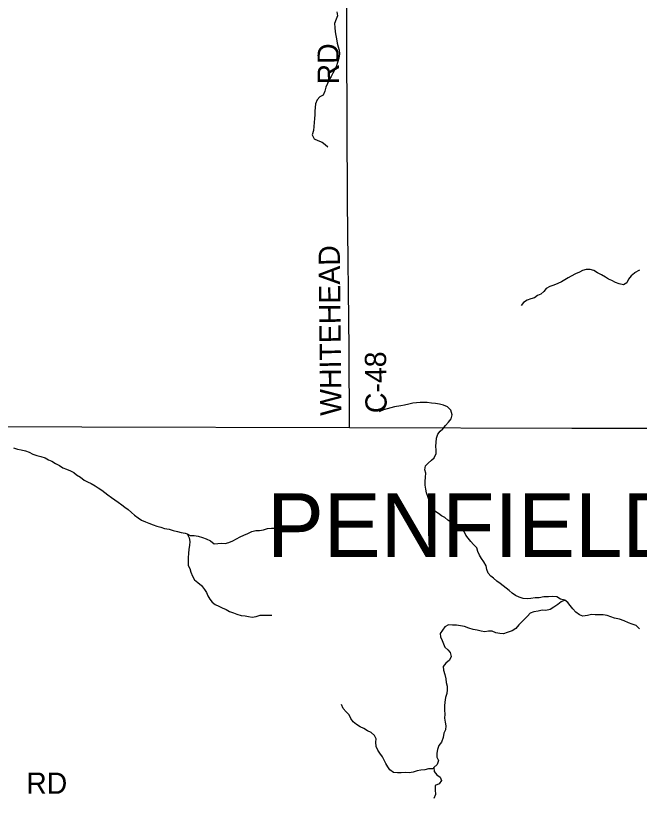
# Model space of a CAD drawing. Extents: x 1857828 to 2277390, y 930619 to 1324581.
# Drawn here: x 2063048 to 2071852, y 1149270 to 1160303 of the extents above; entities that cross this region are included whole.
import ezdxf

# ---------------------------------------------------------------- set-up
doc = ezdxf.new("R2010")
doc.units = 0
for name, color, linetype in [('GM_X_County_Road', 7, 'Continuous'), ('GM_X_County_Road_Text', 7, 'Continuous'), ('GM_X_Minor_River', 7, 'Continuous'), ('GM_X_State_Route', 7, 'Continuous'), ('GM_X_Township_Road_Text', 7, 'Continuous'), ('GM_X_Township_Text', 7, 'Continuous')]:
    doc.layers.add(name, color=color, linetype=linetype)

msp = doc.modelspace()

# ---------------------------------------------------------------- linework, layer by layer
at = {"layer": 'GM_X_County_Road'}
msp.add_lwpolyline([(2067761, 1154490), (2067755, 1155597), (2067733, 1157673), (2067712, 1162138), (2067700, 1165827)], dxfattribs=at)
at = {"layer": 'GM_X_Minor_River'}
for points in [[(2067583, 1160358), (2067592, 1160300), (2067570, 1160252), (2067547, 1160194), (2067551, 1160135), (2067558, 1160077), (2067567, 1160025), (2067577, 1159975), (2067588, 1159917), (2067601, 1159865), (2067615, 1159817), (2067620, 1159765), (2067609, 1159703), (2067593, 1159642), (2067578, 1159594), (2067552, 1159544), (2067527, 1159491), (2067501, 1159443), (2067471, 1159400), (2067450, 1159344), (2067424, 1159296), (2067411, 1159239), (2067389, 1159183), (2067341, 1159156), (2067302, 1159116), (2067282, 1159057), (2067277, 1159007), (2067271, 1158955), (2067270, 1158905), (2067266, 1158851), (2067263, 1158796), (2067258, 1158738), (2067254, 1158680), (2067233, 1158619), (2067260, 1158564), (2067314, 1158540), (2067375, 1158517), (2067415, 1158485), (2067456, 1158451)], [(2071787, 1156675), (2071781, 1156669), (2071735, 1156630), (2071698, 1156584), (2071674, 1156531), (2071630, 1156505), (2071566, 1156516), (2071513, 1156536), (2071465, 1156563), (2071416, 1156583), (2071372, 1156614), (2071317, 1156644), (2071262, 1156675), (2071210, 1156705), (2071157, 1156718), (2071101, 1156720), (2071049, 1156707), (2071005, 1156683), (2070951, 1156660), (2070891, 1156625), (2070845, 1156601), (2070799, 1156576), (2070751, 1156548), (2070701, 1156521), (2070643, 1156498), (2070589, 1156480), (2070535, 1156451), (2070502, 1156409), (2070460, 1156374), (2070414, 1156352), (2070372, 1156321), (2070322, 1156308), (2070266, 1156288), (2070216, 1156255), (2070184, 1156213)], [(2071853, 1156711), (2071783, 1156671)], [(2070798, 1152054), (2070739, 1152069), (2070685, 1152099), (2070620, 1152106), (2070568, 1152101), (2070502, 1152099), (2070439, 1152088), (2070379, 1152085), (2070319, 1152077), (2070267, 1152074), (2070210, 1152076), (2070154, 1152093), (2070101, 1152119), (2070055, 1152154), (2070012, 1152188), (2069970, 1152222), (2069927, 1152257), (2069887, 1152289), (2069842, 1152321), (2069793, 1152362), (2069753, 1152392), (2069718, 1152434), (2069697, 1152486), (2069691, 1152538), (2069658, 1152592), (2069625, 1152641), (2069595, 1152689), (2069572, 1152739), (2069557, 1152793), (2069509, 1152841), (2069472, 1152881), (2069437, 1152930), (2069403, 1152972), (2069380, 1153024), (2069343, 1153076), (2069298, 1153113), (2069240, 1153125), (2069191, 1153156), (2069147, 1153184), (2069106, 1153218), (2069058, 1153245), (2069015, 1153277), (2068965, 1153307), (2068930, 1153348), (2068901, 1153400), (2068887, 1153462), (2068864, 1153516), (2068847, 1153568), (2068837, 1153622), (2068830, 1153674), (2068827, 1153729), (2068835, 1153789), (2068838, 1153845), (2068823, 1153893), (2068833, 1153947), (2068869, 1153986), (2068916, 1154028), (2068954, 1154063), (2068982, 1154121), (2068983, 1154172), (2068980, 1154228), (2068984, 1154280), (2068987, 1154338), (2069009, 1154397), (2069038, 1154439), (2069078, 1154470), (2069116, 1154518), (2069158, 1154567), (2069195, 1154613), (2069207, 1154670), (2069192, 1154734), (2069145, 1154781), (2069085, 1154805), (2069030, 1154820), (2068972, 1154828), (2068919, 1154835), (2068857, 1154842), (2068807, 1154844), (2068757, 1154843), (2068706, 1154839), (2068652, 1154832), (2068596, 1154818), (2068536, 1154805), (2068484, 1154796), (2068397, 1154783), (2068345, 1154767), (2068293, 1154752), (2068239, 1154738), (2068181, 1154713)], [(2063019, 1154205), (2063076, 1154186), (2063128, 1154174), (2063187, 1154163), (2063237, 1154142), (2063292, 1154116), (2063346, 1154097), (2063405, 1154079), (2063463, 1154060), (2063510, 1154036), (2063558, 1154016), (2063609, 1153983), (2063667, 1153953), (2063716, 1153922), (2063766, 1153904), (2063821, 1153877), (2063868, 1153853), (2063908, 1153823), (2063963, 1153788), (2064017, 1153748), (2064062, 1153723), (2064112, 1153699), (2064169, 1153668), (2064214, 1153638), (2064266, 1153607), (2064307, 1153573), (2064347, 1153541), (2064402, 1153504), (2064449, 1153468), (2064495, 1153436), (2064548, 1153399), (2064591, 1153365), (2064635, 1153331), (2064682, 1153290), (2064724, 1153254), (2064777, 1153217), (2064826, 1153183), (2064880, 1153157), (2064929, 1153138), (2064987, 1153116), (2065042, 1153097), (2065098, 1153082), (2065151, 1153066), (2065215, 1153053), (2065272, 1153035), (2065332, 1153020), (2065386, 1153006), (2065441, 1152999), (2065467, 1152987)], [(2065467, 1152987), (2065513, 1152967), (2065568, 1152964), (2065622, 1152955), (2065683, 1152937), (2065735, 1152918), (2065796, 1152892), (2065850, 1152849), (2065903, 1152851), (2065957, 1152858), (2066007, 1152852), (2066057, 1152869), (2066113, 1152891), (2066165, 1152920), (2066219, 1152949), (2066269, 1152969), (2066323, 1152996), (2066381, 1153023), (2066437, 1153037), (2066488, 1153036), (2066544, 1153048), (2066602, 1153065), (2066658, 1153070), (2066710, 1153070), (2066772, 1153073)], [(2065467, 1152987), (2065498, 1152935), (2065506, 1152883), (2065503, 1152825), (2065492, 1152771), (2065486, 1152710), (2065481, 1152654), (2065481, 1152598), (2065484, 1152544), (2065507, 1152498), (2065523, 1152446), (2065544, 1152394), (2065573, 1152342), (2065621, 1152302), (2065670, 1152259), (2065713, 1152205), (2065740, 1152159), (2065762, 1152113), (2065787, 1152069), (2065820, 1152024), (2065866, 1151990), (2065915, 1151968), (2065961, 1151947), (2066018, 1151923), (2066068, 1151894), (2066125, 1151872), (2066171, 1151853), (2066230, 1151837), (2066286, 1151830), (2066336, 1151822), (2066387, 1151813), (2066445, 1151823), (2066501, 1151842), (2066551, 1151841), (2066607, 1151839), (2066664, 1151840)], [(2071808, 1151695), (2071748, 1151714), (2071696, 1151734), (2071637, 1151761), (2071570, 1151785), (2071502, 1151800), (2071449, 1151818), (2071399, 1151835), (2071341, 1151847), (2071284, 1151846), (2071230, 1151845), (2071174, 1151849), (2071120, 1151836), (2071055, 1151828), (2071007, 1151847), (2070954, 1151885), (2070914, 1151932), (2070877, 1151978), (2070842, 1152020), (2070798, 1152054), (2070746, 1152029), (2070700, 1151992), (2070642, 1151956), (2070592, 1151921), (2070532, 1151906), (2070478, 1151914), (2070421, 1151899), (2070363, 1151887), (2070309, 1151868), (2070274, 1151829), (2070236, 1151791), (2070194, 1151748), (2070150, 1151704), (2070109, 1151651), (2070057, 1151622), (2069985, 1151596), (2069935, 1151579), (2069882, 1151583), (2069824, 1151594), (2069773, 1151614), (2069723, 1151617), (2069671, 1151608), (2069619, 1151616), (2069560, 1151629), (2069506, 1151641), (2069445, 1151658), (2069383, 1151680), (2069328, 1151693), (2069272, 1151699), (2069214, 1151702), (2069159, 1151703), (2069108, 1151675), (2069074, 1151630), (2069042, 1151584), (2069045, 1151534), (2069069, 1151486), (2069086, 1151438), (2069107, 1151390), (2069147, 1151350), (2069182, 1151312), (2069195, 1151256), (2069171, 1151206), (2069119, 1151165), (2069084, 1151115), (2069088, 1151063), (2069105, 1151003), (2069120, 1150942), (2069126, 1150890), (2069137, 1150838), (2069140, 1150788), (2069136, 1150734), (2069117, 1150678), (2069107, 1150613), (2069100, 1150561), (2069101, 1150501), (2069107, 1150443), (2069102, 1150388), (2069111, 1150330), (2069121, 1150278), (2069116, 1150224), (2069092, 1150176), (2069083, 1150113), (2069059, 1150049), (2069022, 1150000), (2069002, 1149946), (2068993, 1149894), (2068995, 1149838), (2069018, 1149788), (2068999, 1149733), (2068951, 1149693)], [(2071854, 1151646), (2071807, 1151696)], [(2068951, 1149693), (2068935, 1149670), (2068875, 1149672), (2068825, 1149657), (2068768, 1149655), (2068716, 1149644), (2068658, 1149625), (2068602, 1149617), (2068548, 1149622), (2068489, 1149616), (2068437, 1149617), (2068383, 1149622), (2068328, 1149660), (2068300, 1149702), (2068271, 1149748), (2068250, 1149794), (2068224, 1149844), (2068187, 1149893), (2068158, 1149937), (2068136, 1149989), (2068133, 1150047), (2068136, 1150097), (2068114, 1150143), (2068065, 1150185), (2068016, 1150209), (2067964, 1150242), (2067911, 1150266), (2067861, 1150299), (2067814, 1150337), (2067777, 1150385), (2067755, 1150435), (2067714, 1150478), (2067671, 1150522), (2067647, 1150578)], [(2068951, 1149693), (2068953, 1149636), (2068994, 1149587), (2069041, 1149555), (2069059, 1149507), (2069028, 1149461), (2068968, 1149436), (2068968, 1149376), (2068975, 1149310), (2068952, 1149253)]]:
    msp.add_lwpolyline(points, dxfattribs=at)
at = {"layer": 'GM_X_State_Route'}
for points in [[(2058527, 1154347), (2059568, 1154416), (2060199, 1154508), (2067761, 1154490), (2070898, 1154483)], [(2070898, 1154483), (2072759, 1154479)]]:
    msp.add_lwpolyline(points, dxfattribs=at)

# ---------------------------------------------------------------- texts
at = {"layer": 'GM_X_County_Road_Text'}
for s, rotation, p in [('RD', 90.4955, (2067612, 1159334)), ('WHITEHEAD', 90.5731, (2067647, 1154657)), ('C-48', 90.6871, (2068286, 1154695))]:
    msp.add_text(s, height=300, rotation=rotation, dxfattribs=at).set_placement(p)
at = {"layer": 'GM_X_Township_Road_Text'}
msp.add_text('RD', height=300, rotation=0.0019, dxfattribs=at).set_placement((2063197, 1149320))
at = {"layer": 'GM_X_Township_Text'}
msp.add_text('PENFIELD', height=900, rotation=0, dxfattribs=at).set_placement((2066595, 1152662))

doc.saveas('drawing.dxf')
